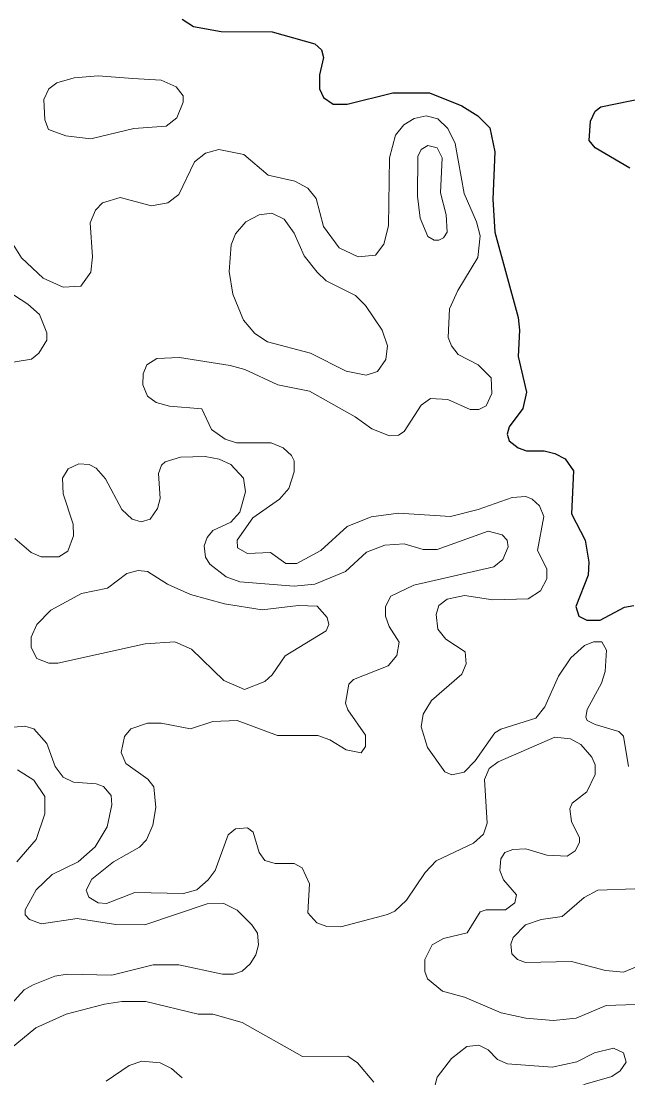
# Model space of a CAD drawing. Extents: x 577 to 602.9, y 7483.8 to 7511.6.
# Drawn here: x 586.756 to 587.677, y 7492.8 to 7494.403 of the extents above; entities that cross this region are included whole.
import ezdxf

# ---------------------------------------------------------------- set-up
doc = ezdxf.new("R2010")
doc.units = 0
doc.header["$LTSCALE"] = 0.032
doc.layers.add('1', color=7, linetype='Continuous', lineweight=25)
doc.layers.add('2', color=7, linetype='Continuous', lineweight=13)

msp = doc.modelspace()

# ---------------------------------------------------------------- linework, layer by layer
at = {"layer": '1'}
for points in [[(587.0004, 7494.4057), (587.0179, 7494.3946), (587.06, 7494.3874), (587.1372, 7494.3866), (587.2016, 7494.3683), (587.2119, 7494.3596), (587.2151, 7494.3477), (587.2087, 7494.3214), (587.2087, 7494.3), (587.2151, 7494.2872), (587.2294, 7494.2769), (587.2509, 7494.2769), (587.3201, 7494.2944)], [(587.3201, 7494.2944), (587.3757, 7494.2944), (587.425, 7494.2745), (587.4489, 7494.2594), (587.4672, 7494.2411), (587.4751, 7494.2045), (587.4719, 7494.133), (587.4751, 7494.0829), (587.5101, 7493.9533), (587.5125, 7493.9342), (587.5101, 7493.8944), (587.5228, 7493.8403), (587.5173, 7493.8157), (587.4966, 7493.7879), (587.4934, 7493.7767), (587.4966, 7493.7664), (587.5101, 7493.7561), (587.5228, 7493.7513), (587.5499, 7493.7513), (587.5658, 7493.7473), (587.5817, 7493.7394), (587.5944, 7493.7211), (587.5912, 7493.6559), (587.6119, 7493.6161), (587.6174, 7493.5827), (587.6167, 7493.5628), (587.5976, 7493.5151), (587.6023, 7493.5008), (587.6143, 7493.4944), (587.6349, 7493.4944), (587.6715, 7493.5143), (587.6858, 7493.5167)], [(587.6795, 7494.1799), (587.627, 7494.2109), (587.6182, 7494.222), (587.6198, 7494.2514), (587.627, 7494.2666), (587.6357, 7494.2729), (587.7248, 7494.2912)]]:
    msp.add_lwpolyline(points, dxfattribs=at)
at = {"layer": '2'}
for points in [[(586.9256, 7494.3159), (586.9686, 7494.3135), (586.9916, 7494.3031), (587.002, 7494.2896), (587.002, 7494.2801), (586.9924, 7494.2562), (586.9765, 7494.2435), (586.9272, 7494.2403), (586.862, 7494.2244), (586.8239, 7494.2292), (586.7976, 7494.2387), (586.7921, 7494.253), (586.7905, 7494.284), (586.7984, 7494.3), (586.8103, 7494.3095), (586.8366, 7494.3167), (586.8732, 7494.3198)], [(587.3574, 7494.1377), (587.3614, 7494.1043), (587.3733, 7494.0765), (587.3829, 7494.0709), (587.39, 7494.0709), (587.3972, 7494.0741), (587.4027, 7494.0829), (587.4012, 7494.1091), (587.3924, 7494.1425), (587.3948, 7494.1958), (587.3876, 7494.2109), (587.3733, 7494.2141), (587.363, 7494.2085), (587.3582, 7494.1974)], [(587.1554, 7494.1027), (587.1706, 7494.0813), (587.1857, 7494.0471), (587.2055, 7494.0224), (587.2191, 7494.0089), (587.2636, 7493.9867), (587.2787, 7493.9715), (587.3041, 7493.9342), (587.3121, 7493.9103), (587.3097, 7493.8896), (587.297, 7493.8714), (587.2795, 7493.8658), (587.2493, 7493.8721), (587.1952, 7493.8992), (587.13, 7493.9167), (587.1109, 7493.9294), (587.0934, 7493.9493), (587.0775, 7493.989), (587.072, 7494.0232), (587.0751, 7494.0638), (587.0815, 7494.0805), (587.0974, 7494.0988), (587.1173, 7494.1091), (587.1364, 7494.1115)], [(587.157, 7493.4404), (587.2191, 7493.4785), (587.223, 7493.4881), (587.2207, 7493.4984), (587.2055, 7493.5159), (587.1769, 7493.5167), (587.1221, 7493.5103), (587.0648, 7493.5191), (587.0131, 7493.5334), (586.9781, 7493.5493), (586.9479, 7493.5684), (586.9336, 7493.57), (586.9169, 7493.5652), (586.8875, 7493.5429), (586.8477, 7493.535), (586.8016, 7493.5095), (586.7801, 7493.4881), (586.7714, 7493.469), (586.7714, 7493.4531), (586.7801, 7493.4364), (586.7984, 7493.4292), (586.8119, 7493.4292), (586.9447, 7493.4587), (586.9893, 7493.4618), (587.0147, 7493.4507), (587.064, 7493.403), (587.095, 7493.3895), (587.126, 7493.4014), (587.1372, 7493.4117)], [(587.4314, 7492.7382), (587.4505, 7492.7382), (587.5173, 7492.7565), (587.5371, 7492.7573), (587.6119, 7492.7907), (587.6524, 7492.8026), (587.6652, 7492.8114), (587.6739, 7492.8241), (587.6699, 7492.8384), (587.6548, 7492.8456), (587.6262, 7492.8384), (587.5992, 7492.8249), (587.5618, 7492.8169), (587.4942, 7492.8217), (587.4791, 7492.8281), (587.4648, 7492.8432), (587.4505, 7492.8503), (587.4322, 7492.848), (587.4091, 7492.8297), (587.3876, 7492.8018), (587.3821, 7492.782), (587.3853, 7492.7637), (587.3996, 7492.7478), (587.4187, 7492.7382)]]:
    msp.add_lwpolyline(points, close=True, dxfattribs=at)
for points in [[(587.1666, 7493.7441), (587.1539, 7493.7561), (587.1356, 7493.7632), (587.0831, 7493.7632), (587.0656, 7493.7688), (587.0449, 7493.7839), (587.0306, 7493.8149), (586.9813, 7493.8189), (586.9614, 7493.8244), (586.9479, 7493.834), (586.9408, 7493.8515), (586.9415, 7493.8682), (586.9471, 7493.8817), (586.9622, 7493.8912), (586.9964, 7493.8928), (587.0735, 7493.8809), (587.0958, 7493.8745), (587.1459, 7493.8515), (587.1936, 7493.8419), (587.2628, 7493.803), (587.2882, 7493.7847), (587.3153, 7493.7743), (587.3288, 7493.7751), (587.3375, 7493.7807), (587.363, 7493.8205), (587.3773, 7493.8308), (587.4035, 7493.8292), (587.4377, 7493.8141), (587.4505, 7493.8141), (587.4616, 7493.8197), (587.4703, 7493.838), (587.4695, 7493.8618), (587.4497, 7493.8817), (587.4194, 7493.8976), (587.4091, 7493.9103), (587.4043, 7493.923), (587.4059, 7493.9668), (587.4187, 7493.9946), (587.4489, 7494.0447), (587.4528, 7494.0773), (587.4473, 7494.0988), (587.4282, 7494.1417), (587.4147, 7494.2173), (587.4035, 7494.2403), (587.3884, 7494.2546), (587.3709, 7494.2594), (587.3527, 7494.2554), (587.3367, 7494.2459), (587.324, 7494.23), (587.3153, 7494.1958), (587.3137, 7494.0924), (587.3065, 7494.0646), (587.2938, 7494.0479), (587.2676, 7494.0455), (587.2389, 7494.059), (587.2151, 7494.0916), (587.204, 7494.1338), (587.1912, 7494.1497), (587.1714, 7494.16), (587.1308, 7494.1695), (587.0942, 7494.2006), (587.0561, 7494.2085), (587.0362, 7494.2029), (587.0195, 7494.1894), (586.9956, 7494.1401), (586.9789, 7494.1274), (586.9543, 7494.1226), (586.9066, 7494.1354), (586.8795, 7494.1274), (586.8692, 7494.1163), (586.8612, 7494.0972), (586.8644, 7494.0455), (586.862, 7494.0224), (586.8469, 7494.001), (586.8199, 7493.9994), (586.7897, 7494.0129), (586.7571, 7494.0439), (586.734, 7494.0805)], [(586.7443, 7493.8857), (586.7722, 7493.8904), (586.7833, 7493.8992), (586.7952, 7493.9191), (586.7952, 7493.9302), (586.7841, 7493.958), (586.7666, 7493.9739), (586.7245, 7494.001)], [(587.2047, 7493.0356), (587.1912, 7493.0507), (587.1936, 7493.0945), (587.1825, 7493.1191), (587.1706, 7493.1255), (587.1419, 7493.1255), (587.126, 7493.1302), (587.1173, 7493.1422), (587.1085, 7493.1732), (587.0998, 7493.1795), (587.0815, 7493.178), (587.0704, 7493.1692), (587.0505, 7493.1151), (587.0401, 7493.1008), (587.0227, 7493.0857), (587.0028, 7493.0802), (586.9288, 7493.0817), (586.8859, 7493.065), (586.8732, 7493.0658), (586.8588, 7493.0746), (586.8549, 7493.0849), (586.8636, 7493.1016), (586.8962, 7493.1279), (586.936, 7493.1501), (586.9463, 7493.1613), (586.9559, 7493.1835), (586.9606, 7493.2106), (586.9575, 7493.2416), (586.9487, 7493.2535), (586.9153, 7493.2774), (586.9081, 7493.2941), (586.9129, 7493.3179), (586.9225, 7493.3298), (586.9479, 7493.3386), (586.9686, 7493.3386), (587.0131, 7493.3298), (587.0473, 7493.341), (587.0839, 7493.3426), (587.1451, 7493.3195), (587.2063, 7493.3195), (587.2246, 7493.3131), (587.2493, 7493.298), (587.2723, 7493.2933), (587.2787, 7493.3028), (587.2787, 7493.3203), (587.2517, 7493.3585), (587.2485, 7493.3688), (587.2533, 7493.3974), (587.2604, 7493.4046), (587.3129, 7493.4253), (587.3264, 7493.4412), (587.3296, 7493.461), (587.3145, 7493.4849), (587.3089, 7493.5008), (587.3089, 7493.5151), (587.3169, 7493.531), (587.3519, 7493.5477), (587.4735, 7493.5755), (587.487, 7493.5867), (587.495, 7493.6058), (587.4934, 7493.6161), (587.4862, 7493.6241), (587.4648, 7493.6296), (587.3876, 7493.6018), (587.3662, 7493.6018), (587.3375, 7493.6105), (587.3081, 7493.6081), (587.2803, 7493.5978), (587.2485, 7493.5684), (587.2016, 7493.5493), (587.1706, 7493.5461), (587.0879, 7493.5525), (587.0672, 7493.5604), (587.0425, 7493.5795), (587.0362, 7493.5899), (587.0338, 7493.6074), (587.0386, 7493.6201), (587.0473, 7493.6304), (587.0743, 7493.6431), (587.0879, 7493.6582), (587.0966, 7493.6893), (587.0934, 7493.7099), (587.0743, 7493.7306), (587.0568, 7493.7386), (587.0354, 7493.7425), (586.998, 7493.7417), (586.9749, 7493.7346), (586.9694, 7493.7298), (586.9646, 7493.7171), (586.967, 7493.6789), (586.963, 7493.6638), (586.9519, 7493.6479), (586.9384, 7493.6439), (586.9248, 7493.6479), (586.9089, 7493.6622), (586.8843, 7493.7091), (586.87, 7493.725), (586.8596, 7493.7306), (586.8437, 7493.7314), (586.8278, 7493.7242), (586.8191, 7493.7099)], [(587.6779, 7493.2726), (587.6699, 7493.3187), (587.6628, 7493.3259), (587.627, 7493.3362), (587.6151, 7493.3426), (587.6127, 7493.3473), (587.6151, 7493.3593), (587.6365, 7493.399), (587.6421, 7493.4165), (587.6445, 7493.4491), (587.6373, 7493.4618), (587.6246, 7493.4618), (587.6111, 7493.4563), (587.5904, 7493.4372), (587.5713, 7493.4094), (587.5507, 7493.3632), (587.5371, 7493.3457), (587.4839, 7493.329), (587.4751, 7493.3235), (587.4449, 7493.2813), (587.4282, 7493.2638), (587.4099, 7493.2599), (587.3988, 7493.2646), (587.3725, 7493.3012), (587.363, 7493.333), (587.3662, 7493.3521), (587.3789, 7493.3728), (587.425, 7493.4125), (587.4314, 7493.4284), (587.4298, 7493.4467), (587.4004, 7493.4658), (587.3884, 7493.4809), (587.386, 7493.5032), (587.39, 7493.5167), (587.4027, 7493.5262), (587.429, 7493.5318), (587.4719, 7493.5255), (587.5252, 7493.527), (587.5443, 7493.539), (587.5538, 7493.5573), (587.5538, 7493.5724), (587.5395, 7493.6002), (587.5491, 7493.6519), (587.5427, 7493.6678), (587.5316, 7493.6781), (587.522, 7493.6821), (587.5014, 7493.6805), (587.4497, 7493.6622), (587.4075, 7493.6519), (587.3288, 7493.6567), (587.2874, 7493.6511), (587.2509, 7493.6368), (587.2111, 7493.6002), (587.1745, 7493.5803), (587.1578, 7493.5803), (587.1348, 7493.597), (587.0998, 7493.5954), (587.0847, 7493.6042), (587.0839, 7493.6161), (587.1077, 7493.6495), (587.1483, 7493.6781), (587.1626, 7493.694), (587.1706, 7493.7195), (587.1706, 7493.7362), (587.1666, 7493.7441)], [(586.8191, 7493.7099), (586.8199, 7493.6861), (586.835, 7493.64), (586.8358, 7493.6225), (586.827, 7493.5994), (586.8135, 7493.5907), (586.7865, 7493.5907), (586.7714, 7493.597), (586.7467, 7493.6185)], [(586.7332, 7493.3314), (586.7618, 7493.3338), (586.7754, 7493.3298), (586.7952, 7493.3076), (586.808, 7493.2726), (586.8199, 7493.2567), (586.8358, 7493.2487), (586.87, 7493.2463), (586.8811, 7493.2424), (586.893, 7493.2288), (586.8938, 7493.2145), (586.8867, 7493.1811), (586.8684, 7493.1509), (586.8429, 7493.1279), (586.8032, 7493.1088), (586.7793, 7493.0857), (586.7626, 7493.0555), (586.7626, 7493.0475), (586.769, 7493.0404), (586.7873, 7493.034), (586.8414, 7493.042), (586.9002, 7493.0332), (586.9439, 7493.0324), (587.0386, 7493.0642), (587.064, 7493.065), (587.0839, 7493.0547), (587.1061, 7493.0324), (587.1149, 7493.0197), (587.1165, 7493.0022), (587.1125, 7492.9871), (587.1038, 7492.9736), (587.0918, 7492.9625), (587.0783, 7492.9577), (587.0616, 7492.9577), (586.9956, 7492.972), (586.9567, 7492.972), (586.8938, 7492.9561), (586.8262, 7492.9577), (586.8072, 7492.9545), (586.7746, 7492.9418), (586.761, 7492.9338), (586.7412, 7492.9124)], [(587.6882, 7492.9116), (587.6437, 7492.91), (587.5984, 7492.8909), (587.5634, 7492.8877), (587.522, 7492.8909), (587.4847, 7492.8989), (587.429, 7492.9227), (587.3956, 7492.9322), (587.3725, 7492.9505), (587.3686, 7492.9617), (587.3686, 7492.98), (587.3797, 7493.0022), (587.3972, 7493.0118), (587.433, 7493.0205), (587.4528, 7493.0523), (587.4616, 7493.0555), (587.491, 7493.0555), (587.5053, 7493.0658), (587.5077, 7493.0778), (587.4878, 7493.1008), (587.4823, 7493.1151), (587.4839, 7493.1326), (587.4902, 7493.1422), (587.5021, 7493.1469), (587.522, 7493.1477), (587.5538, 7493.1382), (587.5848, 7493.1366), (587.5968, 7493.1446), (587.6031, 7493.1573), (587.6031, 7493.1644), (587.5912, 7493.1891), (587.5888, 7493.2082), (587.592, 7493.2169), (587.6143, 7493.2344), (587.627, 7493.2607), (587.627, 7493.275), (587.6222, 7493.2869), (587.6055, 7493.306), (587.5896, 7493.3147), (587.5658, 7493.3171), (587.4799, 7493.2797), (587.4664, 7493.2694), (587.4592, 7493.2527), (587.4632, 7493.1867), (587.4576, 7493.17), (587.4425, 7493.1565), (587.386, 7493.1295), (587.3694, 7493.112), (587.3407, 7493.0698), (587.3232, 7493.0531), (587.3121, 7493.0483), (587.2413, 7493.0293), (587.2199, 7493.0301), (587.2047, 7493.0356)], [(586.7499, 7493.1279), (586.7793, 7493.1621), (586.7921, 7493.201), (586.7921, 7493.2273), (586.7754, 7493.2519), (586.7507, 7493.2678)], [(587.6906, 7492.9696), (587.6699, 7492.9609), (587.6429, 7492.9633), (587.5912, 7492.9768), (587.5212, 7492.9752), (587.5093, 7492.98), (587.5006, 7492.9887), (587.499, 7493.003), (587.5029, 7493.0134), (587.5212, 7493.0324), (587.5451, 7493.0404), (587.5769, 7493.0452), (587.6103, 7493.0738), (587.631, 7493.0849), (587.6874, 7493.0873)], [(586.6863, 7492.8003), (586.7785, 7492.8766), (586.8247, 7492.8973), (586.8827, 7492.9124), (586.9089, 7492.9163), (586.9455, 7492.9163), (587.025, 7492.8973), (587.0473, 7492.8973), (587.0918, 7492.8845), (587.1833, 7492.8329), (587.2517, 7492.8336), (587.2668, 7492.8233), (587.2914, 7492.7939)], [(587.0004, 7492.8003), (586.9845, 7492.8146), (586.967, 7492.8233), (586.9392, 7492.8257), (586.9201, 7492.8193), (586.8851, 7492.7955)]]:
    msp.add_lwpolyline(points, dxfattribs=at)

doc.saveas('drawing.dxf')
